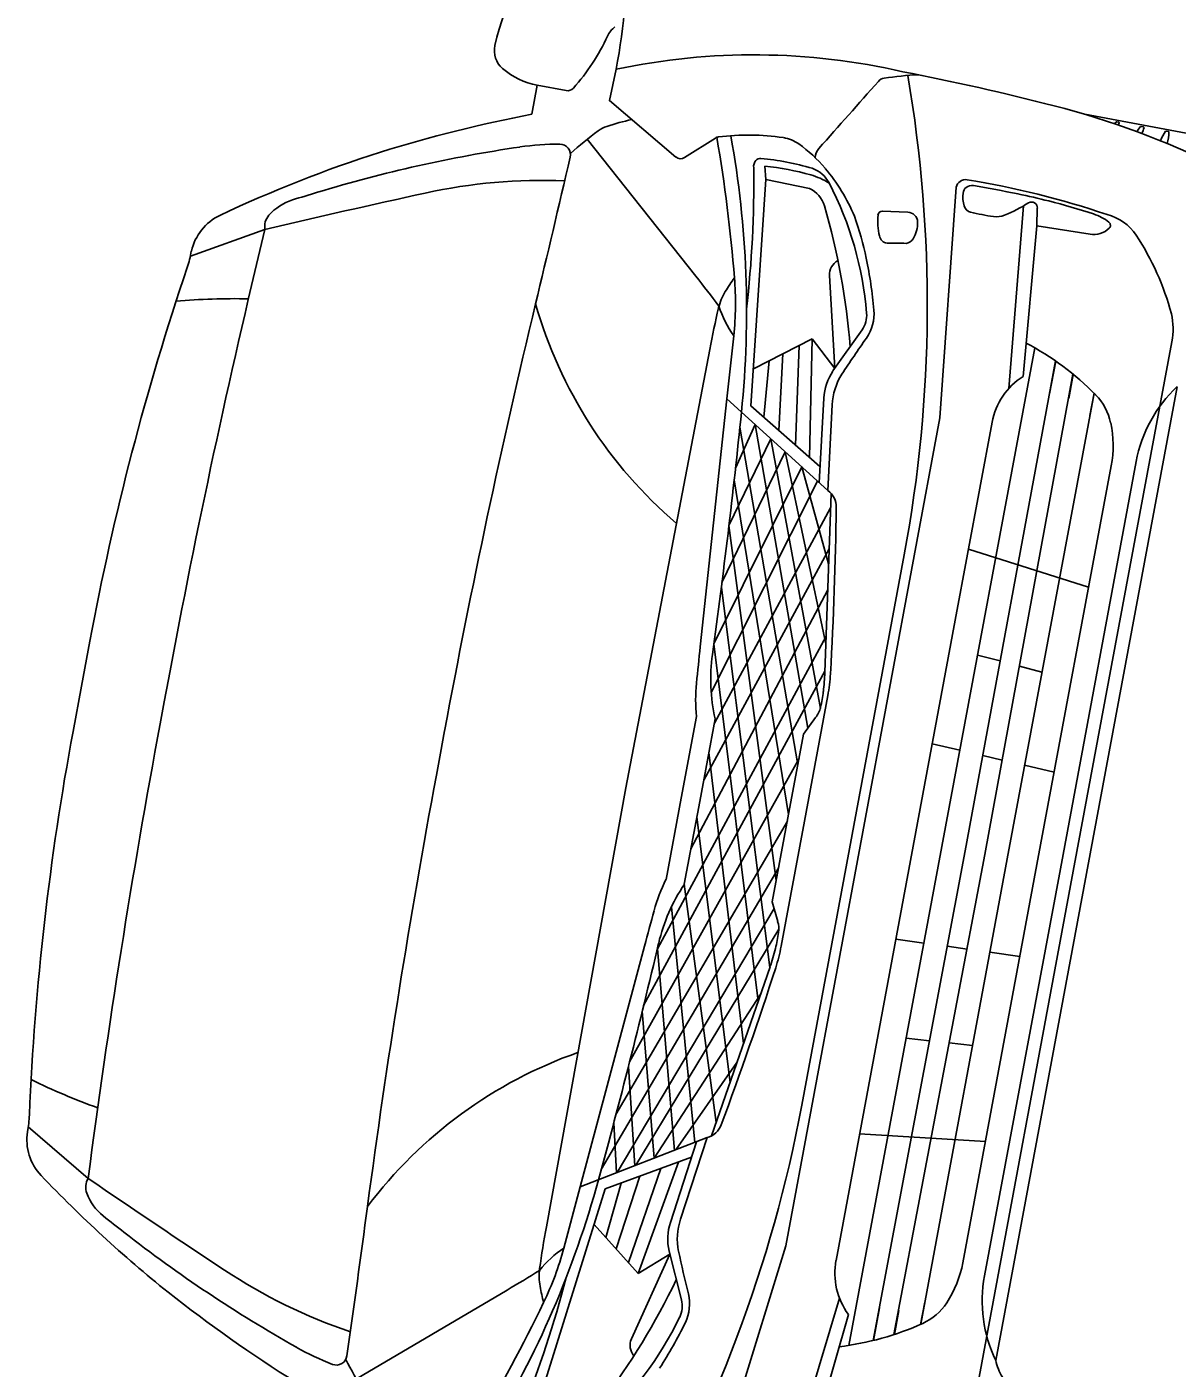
# Model space of a CAD drawing. Extents: x 14104283 to 14128447, y 8633203 to 8671666.
# Drawn here: x 14107458.31 to 14107476.77, y 8639288.28 to 8639309.8 of the extents above; entities that cross this region are included whole.
import ezdxf

# ---------------------------------------------------------------- set-up
doc = ezdxf.new("R2010")
doc.units = 0
doc.layers.add('Cell', color=7, linetype='Continuous')

msp = doc.modelspace()

# ---------------------------------------------------------------- linework, layer by layer
at = {"layer": 'Cell'}
for p, q in [((14107466.499, 8639308.863), (14107466.412, 8639308.396)), ((14107466.499, 8639308.863), (14107466.964, 8639308.777)), ((14107478.511, 8639307.794), (14107475.285, 8639308.395)), ((14107475.797, 8639308.275), (14107475.828, 8639308.268)), ((14107475.835, 8639308.259), (14107475.835, 8639308.259)), ((14107476.189, 8639308.202), (14107476.228, 8639308.194)), ((14107476.589, 8639308.127), (14107476.628, 8639308.119)), ((14107467.3, 8639307.995), (14107469.045, 8639305.797)), ((14107468.861, 8639307.7), (14107469.357, 8639308.015)), ((14107470.866, 8639307.204), (14107470.168, 8639307.352)), ((14107473.22, 8639307.224), (14107472.959, 8639303.525)), ((14107472.034, 8639306.843), (14107472.444, 8639306.826)), ((14107474.066, 8639303.997), (14107474.298, 8639306.925)), ((14107474.522, 8639306.888), (14107474.512, 8639306.607)), ((14107460.932, 8639306.12), (14107462.128, 8639306.547)), ((14107471.243, 8639304.278), (14107471.71, 8639304.936)), ((14107470.912, 8639304.793), (14107469.967, 8639304.312)), ((14107470.643, 8639303.089), (14107470.701, 8639304.685)), ((14107470.909, 8639304.791), (14107470.868, 8639302.892)), ((14107470.133, 8639303.536), (14107470.219, 8639304.44)), ((14107470.374, 8639303.325), (14107470.44, 8639304.552)), ((14107474.72, 8639303.913), (14107474.817, 8639304.436)), ((14107475.027, 8639303.839), (14107475.099, 8639304.223)), ((14107476.767, 8639304.026), (14107475.312, 8639296.216)), ((14107469.542, 8639303.832), (14107469.114, 8639299.855)), ((14107471.021, 8639302.486), (14107471.097, 8639303.841)), ((14107475.366, 8639303.566), (14107475.432, 8639303.921)), ((14107471.231, 8639303.733), (14107471.159, 8639302.36)), ((14107469.75, 8639303.377), (14107470.68, 8639297.962)), ((14107470.485, 8639290.245), (14107472.959, 8639303.525)), ((14107473.206, 8639300.281), (14107473.797, 8639303.455)), ((14107469.29, 8639299.123), (14107470.993, 8639302.511)), ((14107469.659, 8639302.534), (14107470.531, 8639297.166)), ((14107471.213, 8639302.311), (14107471.113, 8639299.443)), ((14107469.34, 8639298.631), (14107471.205, 8639302.081)), ((14107469.169, 8639297.712), (14107471.182, 8639301.423)), ((14107473.418, 8639301.42), (14107475.346, 8639300.81)), ((14107470.741, 8639292.499), (14107472.386, 8639301.331)), ((14107468.964, 8639296.611), (14107471.159, 8639300.769)), ((14107469.452, 8639300.805), (14107470.229, 8639294.708)), ((14107473.206, 8639300.281), (14107471.292, 8639290.008)), ((14107473.564, 8639299.722), (14107473.927, 8639299.626)), ((14107468.205, 8639294.099), (14107471.114, 8639299.465)), ((14107474.236, 8639299.544), (14107474.597, 8639299.449)), ((14107472.837, 8639298.299), (14107473.279, 8639298.196)), ((14107467.98, 8639293.197), (14107470.699, 8639298.064)), ((14107469.252, 8639298.157), (14107469.807, 8639293.49)), ((14107473.647, 8639298.11), (14107473.96, 8639298.037)), ((14107474.317, 8639297.954), (14107474.793, 8639297.843)), ((14107469.059, 8639297.121), (14107469.591, 8639292.867)), ((14107467.761, 8639292.35), (14107470.511, 8639297.058)), ((14107467.526, 8639291.471), (14107470.372, 8639296.311)), ((14107468.858, 8639296.046), (14107469.367, 8639292.221)), ((14107475.312, 8639296.216), (14107473.856, 8639288.406)), ((14107467.781, 8639291.42), (14107470.299, 8639295.658)), ((14107468.651, 8639295.68), (14107469.026, 8639291.903)), ((14107468.079, 8639291.536), (14107470.375, 8639295.326)), ((14107472.253, 8639295.165), (14107472.703, 8639295.102)), ((14107468.219, 8639295.054), (14107467.187, 8639291.189)), ((14107473.077, 8639295.049), (14107473.395, 8639295.004)), ((14107473.758, 8639294.953), (14107474.242, 8639294.885)), ((14107470.233, 8639294.718), (14107469.293, 8639292.007)), ((14107472.418, 8639293.575), (14107472.792, 8639293.534)), ((14107473.109, 8639293.499), (14107473.481, 8639293.458)), ((14107467.96, 8639293.121), (14107468.065, 8639291.53)), ((14107468.72, 8639291.784), (14107469.702, 8639293.188)), ((14107459.293, 8639291.326), (14107458.331, 8639292.155)), ((14107467.727, 8639292.22), (14107467.771, 8639291.416)), ((14107468.798, 8639290.673), (14107469.225, 8639291.98)), ((14107471.671, 8639292.043), (14107473.689, 8639291.918)), ((14107469.051, 8639291.913), (14107468.634, 8639290.621)), ((14107468.117, 8639289.802), (14107468.762, 8639291.589)), ((14107468.145, 8639291.363), (14107467.765, 8639290.194)), ((14107468.482, 8639291.486), (14107467.961, 8639289.976)), ((14107467.845, 8639291.252), (14107467.6, 8639290.378)), ((14107468.119, 8639289.8), (14107467.41, 8639290.589)), ((14107470.485, 8639290.245), (14107469.396, 8639286.7)), ((14107468.613, 8639290.161), (14107468.811, 8639289.378)), ((14107463.596, 8639288.113), (14107466.015, 8639289.535)), ((14107471.347, 8639289.406), (14107470.51, 8639286.591)), ((14107471.988, 8639289.249), (14107471.891, 8639288.726)), ((14107472.301, 8639289.208), (14107472.23, 8639288.823)), ((14107472.716, 8639289.34), (14107472.65, 8639288.985))]:
    msp.add_line(p, q, dxfattribs=at)
for points in [[(14107467.764, 8639309.12), (14107467.656, 8639308.615), (14107468.722, 8639307.71)], [(14107471.035, 8639302.745), (14107469.927, 8639303.717), (14107470.168, 8639307.352), (14107470.15, 8639307.566)], [(14107474.293, 8639304.19), (14107474.512, 8639306.607), (14107475.368, 8639306.472)], [(14107471.188, 8639305.809), (14107471.272, 8639304.318), (14107470.912, 8639304.793)], [(14107471.159, 8639302.36), (14107469.542, 8639303.832), (14107469.651, 8639304.842)], [(14107466.645, 8639290.55), (14107467.917, 8639297.594), (14107469.266, 8639304.623)], [(14107474.482, 8639304.65), (14107472.991, 8639296.649), (14107471.5, 8639288.648)], [(14107473.518, 8639287.766), (14107475.1, 8639296.256), (14107476.682, 8639304.746)], [(14107471.886, 8639288.725), (14107473.365, 8639296.579), (14107474.814, 8639304.439)], [(14107472.222, 8639288.821), (14107473.682, 8639296.52), (14107475.093, 8639304.228)], [(14107472.651, 8639288.986), (14107474.037, 8639296.454), (14107475.433, 8639303.92)], [(14107469.679, 8639302.72), (14107469.997, 8639303.417), (14107470.842, 8639298.55)], [(14107471.041, 8639298.866), (14107470.245, 8639303.191), (14107469.574, 8639301.8), (14107470.333, 8639296.103)], [(14107469.462, 8639300.886), (14107470.477, 8639302.981), (14107471.129, 8639299.901)], [(14107471.174, 8639301.186), (14107470.743, 8639302.739), (14107469.332, 8639299.901), (14107470.043, 8639294.17)], [(14107473.326, 8639289.97), (14107474.517, 8639296.364), (14107475.709, 8639302.759)], [(14107473.675, 8639289.762), (14107474.892, 8639296.294), (14107476.109, 8639302.827)], [(14107459.05, 8639298.497), (14107459.185, 8639299.221), (14107459.32, 8639299.945)], [(14107471.133, 8639300.024), (14107468.425, 8639295.009), (14107468.698, 8639291.776)], [(14107460.58, 8639299.328), (14107460.514, 8639298.973), (14107460.447, 8639298.618)], [(14107470.411, 8639295.049), (14107470.786, 8639297.059), (14107471.16, 8639299.07)], [(14107469.052, 8639298.736), (14107468.808, 8639297.428), (14107468.565, 8639296.12)], [(14107468.858, 8639296.046), (14107469.105, 8639297.373), (14107469.353, 8639298.699)], [(14107470.965, 8639298.717), (14107470.771, 8639298.454), (14107470.521, 8639297.109), (14107470.27, 8639295.764), (14107470.356, 8639295.448)], [(14107465.011, 8639298.503), (14107464.945, 8639298.148), (14107464.879, 8639297.793)], [(14107468.184, 8639294.011), (14107468.375, 8639291.65), (14107470.084, 8639294.288)], [(14107466.924, 8639290.207), (14107467.187, 8639291.189), (14107469.225, 8639291.98)], [(14107468.971, 8639291.665), (14107467.588, 8639291.158), (14107466.503, 8639287.68), (14107466.409, 8639287.487)], [(14107468.01, 8639288.753), (14107468.625, 8639290.113), (14107468.119, 8639289.8)], [(14107471.49, 8639289.145), (14107470.824, 8639286.811), (14107471.671, 8639286.628)]]:
    msp.add_lwpolyline(points, dxfattribs=at)
for centre, radius, start, end in [((14107470.083, 8639308.542), 4.369, 138.6648, 167.3803), ((14107457.7, 8639311.024), 10.243, 349.2868, 1.0465), ((14107467.983, 8639309.486), 0.393, 127.346, 155.1729), ((14107464.544, 8639311.077), 3.396, 318.2603, 335.1729), ((14107466.185, 8639309.415), 0.375, 167.3803, 229.3758), ((14107469.972, 8639298.629), 10.72, 77.1002, 101.882), ((14107466.717, 8639310.035), 1.192, 229.3758, 259.4466), ((14107472.087, 8639308.821), 0.154, 98.6568, 138.3447), ((14107472.941, 8639303.212), 5.828, 93.2148, 98.6568), ((14107464.63, 8639269.138), 40.683, 75.5373, 79.0403), ((14107450.927, 8639305.333), 21.83, 349.4337, 9.7171), ((14107466.986, 8639308.898), 0.124, 259.4466, 318.2603), ((14108066.913, 8638779.683), 796.272, 138.344721, 138.448148), ((14107471.301, 8639295.028), 13.948, 63.9742, 75.508), ((14107470.688, 8639286.112), 22.691, 100.8619, 107.1946), ((14107468.605, 8639305.326), 3.041, 101.1787, 108.9808), ((14107470.657, 8639303.754), 5.409, 126.0148, 132.1136), ((14107467.789, 8639307.699), 0.532, 108.9808, 126.0148), ((14107476.711, 8639307.506), 1.201, 140.4193, 142.1591), ((14107475.794, 8639308.265), 0.0109, 74.7491, 141.9199), ((14107470.242, 8639310.475), 6.017, 338.016, 338.3823), ((14107475.826, 8639308.259), 0.00943, 357.3204, 78.474), ((14107477.114, 8639307.456), 1.195, 141.5313, 146.3904), ((14107476.185, 8639308.195), 0.00792, 59.1181, 148.2927), ((14107414.712, 8639329.024), 64.957, 341.19569, 341.28693), ((14107476.226, 8639308.185), 0.00943, 357.3204, 78.474), ((14107477.518, 8639307.544), 1.104, 148.2927, 157.278), ((14107476.585, 8639308.12), 0.00792, 59.1181, 148.2927), ((14107475.771, 8639308.15), 0.865, 345.0511, 357.3204), ((14107476.626, 8639308.11), 0.00943, 357.3204, 78.474), ((14107469.457, 8639285.744), 22.362, 98.3256, 106.8527), ((14107466.859, 8639303.498), 4.42, 89.981, 98.3256), ((14107466.861, 8639307.747), 0.17, 346.9581, 89.981), ((14107469.42, 8639307.916), 0.117, 97.3022, 122.3879), ((14107443.805, 8639303.671), 25.943, 4.6451, 9.6637), ((14107469.883, 8639304.301), 3.762, 81.383, 97.3022), ((14107454.017, 8639305.228), 15.84, 354.1716, 10.271), ((14107470.362, 8639307.458), 0.569, 54.2015, 81.383), ((14107469.298, 8639305.984), 2.387, 40.3529, 54.2015), ((14107471.196, 8639307.69), 0.239, 138.4481, 177.7312), ((14107470.374, 8639287.768), 21.016, 107.712, 115.2613), ((14107174.456, 8639375.479), 300.317, 346.49635, 346.9581), ((14107468.798, 8639307.8), 0.117, 229.6916, 302.3879), ((14107470.124, 8639307.557), 0.154, 139.6018, 187.2594), ((14107470.078, 8639307.596), 0.0929, 84.5649, 139.6018), ((14107469.673, 8639303.344), 4.364, 73.5375, 84.5649), ((14107451.609, 8639307.333), 18.364, 353.547, 0.6392), ((14107469.663, 8639303.072), 4.52, 74.274, 83.8223), ((14107470.583, 8639306.338), 1.127, 57.9475, 74.274), ((14107470.745, 8639307.067), 0.491, 27.4982, 70.3839), ((14107468.887, 8639305.634), 2.926, 22.6226, 40.3529), ((14107466.568, 8639298.624), 8.711, 87.5668, 102.3856), ((14107470.688, 8639306.807), 0.434, 16.0883, 65.8074), ((14107466.303, 8639304.755), 5.499, 4.7092, 27.4982), ((14107473.37, 8639307.194), 0.153, 80.7734, 168.5029), ((14107473.459, 8639307.12), 0.129, 127.4038, 174.3251), ((14107473.472, 8639307.102), 0.152, 80.2002, 127.4038), ((14107471.148, 8639293.516), 14.011, 71.2863, 80.7734), ((14107468.691, 8639279.423), 28.241, 78.7257, 80.2002), ((14107502.031, 8639137.134), 174.049, 102.38557, 103.25365), ((14107462.828, 8639306.207), 0.854, 107.5793, 138.1572), ((14107472.633, 8639275.261), 33.316, 106.8527, 107.5793), ((14107473.899, 8639307.076), 0.572, 174.3251, 195.1505), ((14107472.576, 8639298.911), 8.369, 75.2655, 78.7257), ((14107474.43, 8639306.895), 0.0928, 355.491, 121.5814), ((14107470.869, 8639292.418), 15.084, 72.4194, 75.2655), ((14107461.772, 8639306.014), 0.844, 115.7263, 167.3057), ((14107462.393, 8639306.597), 0.269, 138.1572, 190.7879), ((14107460.12, 8639303.759), 11.434, 4.5412, 16.0883), ((14107473.222, 8639306.693), 1.259, 176.0389, 191.3984), ((14107472.033, 8639306.775), 0.0675, 86.1214, 176.0389), ((14107472.438, 8639306.663), 0.163, 1.4371, 87.6825), ((14107473.485, 8639306.964), 0.143, 195.1505, 256.7353), ((14107474.464, 8639311.115), 4.408, 256.7353, 261.5788), ((14107473.867, 8639307.086), 0.335, 261.5788, 292.6887), ((14107472.922, 8639309.348), 2.787, 292.6887, 301.5814), ((14107475.196, 8639306.076), 0.756, 50.9624, 72.4194), ((14107475.453, 8639306.025), 0.784, 33.3923, 75.9715), ((14107466.784, 8639305.047), 5.101, 11.742, 19.623), ((14107472.104, 8639306.654), 0.497, 329.2515, 1.4371), ((14107475.425, 8639306.834), 0.366, 261.0743, 313.1945), ((14107475.632, 8639306.614), 0.0638, 313.1945, 50.9624), ((14107594.323, 8639274.412), 136.044, 166.33691, 169.44665), ((14107472.132, 8639306.473), 0.147, 191.3984, 261.7486), ((14107472.397, 8639306.48), 0.156, 277.3417, 329.2515), ((14107472.528, 8639304.097), 4.288, 14.8401, 33.3923), ((14107459.213, 8639306.501), 1.76, 341.3398, 350.1663), ((14107473.12, 8639414.098), 107.775, 269.46374, 269.62648), ((14107502.384, 8639291.922), 43.805, 161.3398, 169.4466), ((14107471.442, 8639305.823), 0.255, 118.161, 183.2273), ((14107464.156, 8639304.531), 7.779, 5.3395, 11.5252), ((14107452.188, 8639292.409), 21.526, 36.8476, 38.458), ((14107472.589, 8639303.654), 3.612, 144.0893, 148.3201), ((14107464.728, 8639305.373), 4.951, 353.8533, 4.6324), ((14107470.256, 8639305.093), 0.871, 148.3201, 167.0039), ((14107461.643, 8639294.288), 11.15, 88.8706, 94.8356), ((14107598.754, 8639273.586), 136.044, 166.49635, 169.44665), ((14107473.439, 8639307.342), 7.246, 195.9254, 229.4766), ((14107487.263, 8639301.168), 18.326, 167.0039, 169.1324), ((14107471.012, 8639305.815), 1.673, 197.2636, 215.5433), ((14107471.377, 8639305.172), 0.408, 324.663, 4.7092), ((14107471.193, 8639305.205), 0.71, 325.7465, 3.9736), ((14107475.597, 8639304.948), 1.104, 349.4466, 12.9391), ((14107486.568, 8639294.348), 18.112, 144.7339, 146.9455), ((14107472.208, 8639300.699), 4.558, 44.5083, 62.0789), ((14107471.97, 8639303.792), 0.874, 146.2569, 176.7741), ((14107472.198, 8639303.7), 0.967, 146.9455, 178.0114), ((14107474.891, 8639303.252), 1.112, 122.4932, 169.4466), ((14107478.263, 8639302.426), 2.191, 133.0705, 169.4466), ((14107474.808, 8639303.256), 0.911, 12.1167, 44.5083), ((14107358.346, 8639314.994), 112.008, 352.16832, 354.17159), ((14107473.987, 8639303.079), 1.752, 349.4466, 12.1167), ((14107470.965, 8639302.093), 0.331, 359.1977, 54.0436), ((14107406.975, 8639302.989), 64.327, 356.8215, 359.19775), ((14107528.364, 8639293.474), 59.593, 173.85334, 174.41841), ((14107472.186, 8639299.336), 2.904, 172.1683, 192.6578), ((14107471.863, 8639298.995), 2.823, 174.4184, 185.2711), ((14107467.554, 8639299.567), 3.561, 353.0572, 358.0038), ((14107468.448, 8639299.575), 2.759, 349.4466, 356.8215), ((14107468.587, 8639299.441), 2.52, 347.1082, 353.0572), ((14107470.656, 8639298.968), 0.397, 320.9603, 347.1082), ((14107594.19, 8639273.702), 136.044, 169.44665, 172.55638), ((14107502.114, 8639290.474), 43.805, 169.4466, 177.5535), ((14107598.622, 8639272.876), 136.044, 169.44665, 172.39694), ((14107471.093, 8639294.866), 2.823, 153.6222, 164.4749), ((14107471.273, 8639294.432), 2.904, 146.2355, 166.725), ((14107525.792, 8639279.67), 59.593, 164.47488, 165.03995), ((14107469.978, 8639295.326), 0.397, 351.7851, 17.933), ((14107467.877, 8639295.629), 2.52, 345.8361, 351.7851), ((14107359.431, 8639320.818), 112.008, 344.7217, 346.72497), ((14107466.868, 8639295.884), 3.561, 340.8895, 345.8361), ((14107467.699, 8639295.555), 2.759, 342.0718, 349.4466), ((14107409.121, 8639314.507), 64.327, 339.69555, 342.07179), ((14107469.559, 8639286.512), 7.246, 109.4167, 142.9679), ((14107463.255, 8639302.937), 11.15, 244.0577, 250.0227), ((14107449.28, 8639296.492), 21.83, 329.1762, 349.4596), ((14107456.59, 8639292.419), 1.76, 348.727, 357.5535), ((14107469.14, 8639292.3), 0.331, 284.8497, 339.6955), ((14107459.152, 8639291.951), 0.844, 171.5876, 223.167), ((14107473.747, 8639305.875), 21.016, 223.632, 231.1813), ((14107459.521, 8639291.184), 0.269, 148.1054, 200.7361), ((14107557.525, 8639435.004), 174.049, 235.63964, 236.50772), ((14107452.2, 8639295.477), 15.84, 328.6223, 344.7217), ((14107460.068, 8639291.391), 0.854, 200.7361, 231.314), ((14107166.097, 8639330.611), 300.317, 351.93519, 352.39694), ((14107480.359, 8639316.73), 33.316, 231.314, 232.0406), ((14107469.712, 8639290.356), 0.967, 160.8819, 191.9478), ((14107473.621, 8639308.094), 22.362, 232.0406, 240.5677), ((14107484.678, 8639287.293), 18.326, 169.7609, 171.8894), ((14107469.466, 8639290.352), 0.874, 162.1192, 192.6364), ((14107467.844, 8639288.81), 1.673, 123.35, 141.6297), ((14107462.141, 8639291.486), 4.951, 334.2609, 345.04), ((14107486.485, 8639293.906), 18.112, 191.9478, 194.1594), ((14107472.385, 8639289.805), 1.112, 169.4466, 216.4001), ((14107466.288, 8639297.119), 8.711, 236.5077, 251.3265), ((14107455.111, 8639308.095), 21.526, 300.4353, 302.0457), ((14107467.399, 8639289.755), 0.871, 171.8894, 190.5732), ((14107471.604, 8639290.291), 1.752, 326.7766, 349.4466), ((14107449.196, 8639294.381), 18.364, 338.2541, 345.3463), ((14107470.093, 8639290.258), 3.612, 190.5732, 194.804), ((14107458.422, 8639294.65), 11.434, 322.805, 334.3521), ((14107475.828, 8639289.361), 2.191, 169.4466, 205.8228), ((14107474.637, 8639307.308), 22.691, 231.6987, 238.0314), ((14107468.416, 8639289.278), 0.408, 334.1841, 14.2303), ((14107468.232, 8639289.314), 0.71, 334.9197, 13.1468), ((14107443.234, 8639300.607), 25.943, 329.2296, 334.2482), ((14107472.307, 8639289.83), 0.911, 294.385, 326.7766), ((14107463.833, 8639291.495), 5.499, 311.3951, 334.1841), ((14107461.91, 8639292.477), 7.779, 327.368, 333.5538), ((14107470.801, 8639293.152), 4.558, 276.8144, 294.385), ((14107468.242, 8639288.647), 0.255, 155.666, 220.7323), ((14107464.804, 8639292.467), 4.42, 240.5677, 248.9123), ((14107463.275, 8639288.502), 0.17, 248.9123, 351.9352), ((14107468.255, 8639290.861), 5.409, 206.7797, 212.8785), ((14107474.655, 8639288.565), 0.814, 191.2162, 211.6842)]:
    msp.add_arc(centre, radius, start, end, dxfattribs=at)

doc.saveas('drawing.dxf')
